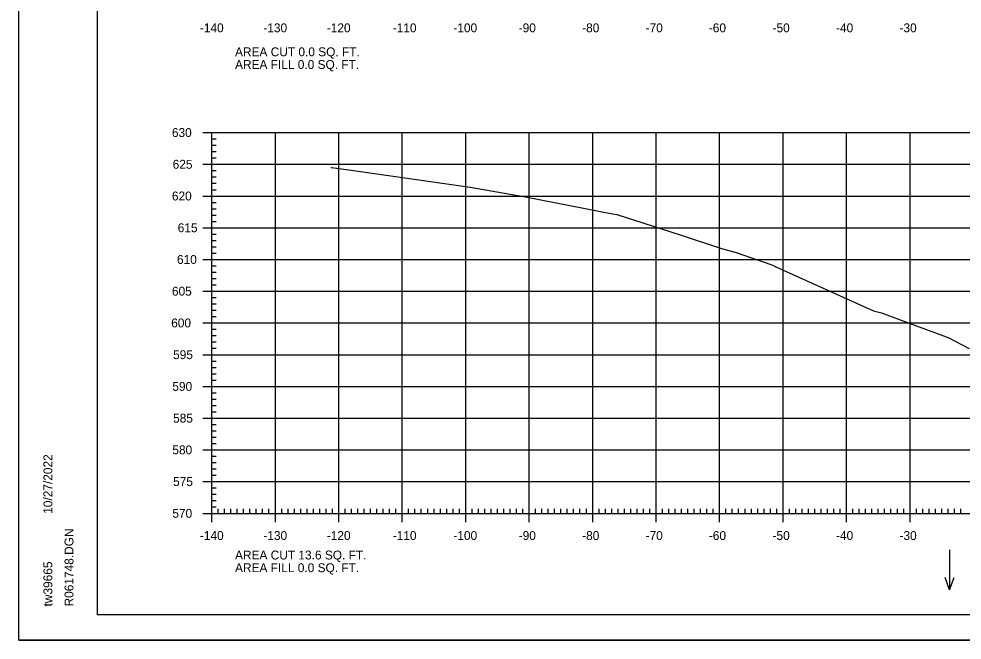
# Model space of a CAD drawing. Extents: x 961436 to 1372525, y 380079 to 2027791.
# Drawn here: x 1371024.5 to 1371173.1, y 380749.1 to 380847 of the extents above; entities that cross this region are included whole.
import ezdxf

# ---------------------------------------------------------------- set-up
doc = ezdxf.new("R2010")
doc.units = 0
for name, color, linetype in [('R_Axis', 7, 'Continuous'), ('R_Axis Annot', 7, 'Continuous'), ('R_Border', 7, 'Continuous'), ('R_Exist Surface', 7, 'Continuous'), ('R_Grid', 7, 'Continuous'), ('R_No Plot', 7, 'Continuous'), ('R_Water Annot', 7, 'Continuous')]:
    doc.layers.add(name, color=color, linetype=linetype)

msp = doc.modelspace()

# ---------------------------------------------------------------- linework, layer by layer
at = {"layer": 'R_Axis'}
for p, q in [((1371053.48, 380829.07), (1371056.28, 380829.07)), ((1371054.88, 380769.07), (1371054.88, 380829.07)), ((1371054.88, 380828.07), (1371055.58, 380828.07)), ((1371054.88, 380827.07), (1371055.58, 380827.07)), ((1371054.88, 380826.07), (1371055.58, 380826.07)), ((1371054.88, 380825.07), (1371055.58, 380825.07)), ((1371053.48, 380824.07), (1371056.28, 380824.07)), ((1371054.88, 380823.07), (1371055.58, 380823.07)), ((1371054.88, 380822.07), (1371055.58, 380822.07)), ((1371054.88, 380821.07), (1371055.58, 380821.07)), ((1371054.88, 380820.07), (1371055.58, 380820.07)), ((1371053.48, 380819.07), (1371056.28, 380819.07)), ((1371054.88, 380818.07), (1371055.58, 380818.07)), ((1371054.88, 380817.07), (1371055.58, 380817.07)), ((1371054.88, 380816.07), (1371055.58, 380816.07)), ((1371053.48, 380814.07), (1371056.28, 380814.07)), ((1371054.88, 380815.07), (1371055.58, 380815.07)), ((1371054.88, 380813.07), (1371055.58, 380813.07)), ((1371054.88, 380812.07), (1371055.58, 380812.07)), ((1371054.88, 380811.07), (1371055.58, 380811.07)), ((1371054.88, 380810.07), (1371055.58, 380810.07)), ((1371053.48, 380809.07), (1371056.28, 380809.07)), ((1371054.88, 380808.07), (1371055.58, 380808.07)), ((1371054.88, 380807.07), (1371055.58, 380807.07)), ((1371054.88, 380806.07), (1371055.58, 380806.07)), ((1371054.88, 380805.07), (1371055.58, 380805.07)), ((1371053.48, 380804.07), (1371056.28, 380804.07)), ((1371054.88, 380803.07), (1371055.58, 380803.07)), ((1371054.88, 380802.07), (1371055.58, 380802.07)), ((1371054.88, 380801.07), (1371055.58, 380801.07)), ((1371053.48, 380799.07), (1371056.28, 380799.07)), ((1371054.88, 380800.07), (1371055.58, 380800.07)), ((1371054.88, 380798.07), (1371055.58, 380798.07)), ((1371054.88, 380797.07), (1371055.58, 380797.07)), ((1371054.88, 380796.07), (1371055.58, 380796.07)), ((1371054.88, 380795.07), (1371055.58, 380795.07)), ((1371053.48, 380794.07), (1371056.28, 380794.07)), ((1371054.88, 380793.07), (1371055.58, 380793.07)), ((1371054.88, 380792.07), (1371055.58, 380792.07)), ((1371054.88, 380791.07), (1371055.58, 380791.07)), ((1371054.88, 380790.07), (1371055.58, 380790.07)), ((1371053.48, 380789.07), (1371056.28, 380789.07)), ((1371054.88, 380788.07), (1371055.58, 380788.07)), ((1371054.88, 380787.07), (1371055.58, 380787.07)), ((1371054.88, 380786.07), (1371055.58, 380786.07)), ((1371054.88, 380785.07), (1371055.58, 380785.07)), ((1371053.48, 380784.07), (1371056.28, 380784.07)), ((1371054.88, 380783.07), (1371055.58, 380783.07)), ((1371054.88, 380782.07), (1371055.58, 380782.07)), ((1371054.88, 380781.07), (1371055.58, 380781.07)), ((1371054.88, 380780.07), (1371055.58, 380780.07)), ((1371053.48, 380779.07), (1371056.28, 380779.07)), ((1371054.88, 380778.07), (1371055.58, 380778.07)), ((1371054.88, 380777.07), (1371055.58, 380777.07)), ((1371054.88, 380776.07), (1371055.58, 380776.07)), ((1371053.48, 380774.07), (1371056.28, 380774.07)), ((1371054.88, 380775.07), (1371055.58, 380775.07)), ((1371054.88, 380773.07), (1371055.58, 380773.07)), ((1371054.88, 380772.07), (1371055.58, 380772.07)), ((1371054.88, 380771.07), (1371055.58, 380771.07)), ((1371054.88, 380767.67), (1371054.88, 380770.47)), ((1371054.88, 380770.07), (1371055.58, 380770.07)), ((1371055.88, 380769.07), (1371055.88, 380769.77)), ((1371056.88, 380769.07), (1371056.88, 380769.77)), ((1371057.88, 380769.07), (1371057.88, 380769.77)), ((1371058.88, 380769.07), (1371058.88, 380769.77)), ((1371059.88, 380769.07), (1371059.88, 380769.77)), ((1371060.88, 380769.07), (1371060.88, 380769.77)), ((1371061.88, 380769.07), (1371061.88, 380769.77)), ((1371062.88, 380769.07), (1371062.88, 380769.77)), ((1371063.88, 380769.07), (1371063.88, 380769.77)), ((1371064.88, 380767.67), (1371064.88, 380770.47)), ((1371065.88, 380769.07), (1371065.88, 380769.77)), ((1371066.88, 380769.07), (1371066.88, 380769.77)), ((1371067.88, 380769.07), (1371067.88, 380769.77)), ((1371068.88, 380769.07), (1371068.88, 380769.77)), ((1371069.88, 380769.07), (1371069.88, 380769.77)), ((1371070.88, 380769.07), (1371070.88, 380769.77)), ((1371071.88, 380769.07), (1371071.88, 380769.77)), ((1371072.88, 380769.07), (1371072.88, 380769.77)), ((1371073.88, 380769.07), (1371073.88, 380769.77)), ((1371074.88, 380767.67), (1371074.88, 380770.47)), ((1371075.88, 380769.07), (1371075.88, 380769.77)), ((1371076.88, 380769.07), (1371076.88, 380769.77)), ((1371077.88, 380769.07), (1371077.88, 380769.77)), ((1371078.88, 380769.07), (1371078.88, 380769.77)), ((1371079.88, 380769.07), (1371079.88, 380769.77)), ((1371080.88, 380769.07), (1371080.88, 380769.77)), ((1371081.88, 380769.07), (1371081.88, 380769.77)), ((1371082.88, 380769.07), (1371082.88, 380769.77)), ((1371083.88, 380769.07), (1371083.88, 380769.77)), ((1371084.88, 380767.67), (1371084.88, 380770.47)), ((1371085.88, 380769.07), (1371085.88, 380769.77)), ((1371086.88, 380769.07), (1371086.88, 380769.77)), ((1371087.88, 380769.07), (1371087.88, 380769.77)), ((1371088.88, 380769.07), (1371088.88, 380769.77)), ((1371089.88, 380769.07), (1371089.88, 380769.77)), ((1371090.88, 380769.07), (1371090.88, 380769.77)), ((1371091.88, 380769.07), (1371091.88, 380769.77)), ((1371092.88, 380769.07), (1371092.88, 380769.77)), ((1371093.88, 380769.07), (1371093.88, 380769.77)), ((1371094.88, 380767.67), (1371094.88, 380770.47)), ((1371095.88, 380769.07), (1371095.88, 380769.77)), ((1371096.88, 380769.07), (1371096.88, 380769.77)), ((1371097.88, 380769.07), (1371097.88, 380769.77)), ((1371098.88, 380769.07), (1371098.88, 380769.77)), ((1371099.88, 380769.07), (1371099.88, 380769.77)), ((1371100.88, 380769.07), (1371100.88, 380769.77)), ((1371101.88, 380769.07), (1371101.88, 380769.77)), ((1371102.88, 380769.07), (1371102.88, 380769.77)), ((1371103.88, 380769.07), (1371103.88, 380769.77)), ((1371104.88, 380767.67), (1371104.88, 380770.47)), ((1371105.88, 380769.07), (1371105.88, 380769.77)), ((1371106.88, 380769.07), (1371106.88, 380769.77)), ((1371107.88, 380769.07), (1371107.88, 380769.77)), ((1371108.88, 380769.07), (1371108.88, 380769.77)), ((1371109.88, 380769.07), (1371109.88, 380769.77)), ((1371110.88, 380769.07), (1371110.88, 380769.77)), ((1371111.88, 380769.07), (1371111.88, 380769.77)), ((1371112.88, 380769.07), (1371112.88, 380769.77)), ((1371113.88, 380769.07), (1371113.88, 380769.77)), ((1371114.88, 380767.67), (1371114.88, 380770.47)), ((1371115.88, 380769.07), (1371115.88, 380769.77)), ((1371116.88, 380769.07), (1371116.88, 380769.77)), ((1371117.88, 380769.07), (1371117.88, 380769.77)), ((1371118.88, 380769.07), (1371118.88, 380769.77)), ((1371119.88, 380769.07), (1371119.88, 380769.77)), ((1371120.88, 380769.07), (1371120.88, 380769.77)), ((1371121.88, 380769.07), (1371121.88, 380769.77)), ((1371122.88, 380769.07), (1371122.88, 380769.77)), ((1371123.88, 380769.07), (1371123.88, 380769.77)), ((1371124.88, 380767.67), (1371124.88, 380770.47)), ((1371125.88, 380769.07), (1371125.88, 380769.77)), ((1371126.88, 380769.07), (1371126.88, 380769.77)), ((1371127.88, 380769.07), (1371127.88, 380769.77)), ((1371128.88, 380769.07), (1371128.88, 380769.77)), ((1371129.88, 380769.07), (1371129.88, 380769.77)), ((1371130.88, 380769.07), (1371130.88, 380769.77)), ((1371131.88, 380769.07), (1371131.88, 380769.77)), ((1371132.88, 380769.07), (1371132.88, 380769.77)), ((1371133.88, 380769.07), (1371133.88, 380769.77)), ((1371134.88, 380767.67), (1371134.88, 380770.47)), ((1371135.88, 380769.07), (1371135.88, 380769.77)), ((1371136.88, 380769.07), (1371136.88, 380769.77)), ((1371137.88, 380769.07), (1371137.88, 380769.77)), ((1371138.88, 380769.07), (1371138.88, 380769.77)), ((1371139.88, 380769.07), (1371139.88, 380769.77)), ((1371140.88, 380769.07), (1371140.88, 380769.77)), ((1371141.88, 380769.07), (1371141.88, 380769.77)), ((1371142.88, 380769.07), (1371142.88, 380769.77)), ((1371143.88, 380769.07), (1371143.88, 380769.77)), ((1371144.88, 380767.67), (1371144.88, 380770.47)), ((1371145.88, 380769.07), (1371145.88, 380769.77)), ((1371146.88, 380769.07), (1371146.88, 380769.77)), ((1371147.88, 380769.07), (1371147.88, 380769.77)), ((1371148.88, 380769.07), (1371148.88, 380769.77)), ((1371149.88, 380769.07), (1371149.88, 380769.77)), ((1371150.88, 380769.07), (1371150.88, 380769.77)), ((1371151.88, 380769.07), (1371151.88, 380769.77)), ((1371152.88, 380769.07), (1371152.88, 380769.77)), ((1371153.88, 380769.07), (1371153.88, 380769.77)), ((1371154.88, 380767.67), (1371154.88, 380770.47)), ((1371155.88, 380769.07), (1371155.88, 380769.77)), ((1371156.88, 380769.07), (1371156.88, 380769.77)), ((1371157.88, 380769.07), (1371157.88, 380769.77)), ((1371158.88, 380769.07), (1371158.88, 380769.77)), ((1371159.88, 380769.07), (1371159.88, 380769.77)), ((1371160.88, 380769.07), (1371160.88, 380769.77)), ((1371161.88, 380769.07), (1371161.88, 380769.77)), ((1371162.88, 380769.07), (1371162.88, 380769.77)), ((1371163.88, 380769.07), (1371163.88, 380769.77)), ((1371164.88, 380767.67), (1371164.88, 380770.47)), ((1371165.88, 380769.07), (1371165.88, 380769.77)), ((1371166.88, 380769.07), (1371166.88, 380769.77)), ((1371167.88, 380769.07), (1371167.88, 380769.77)), ((1371168.88, 380769.07), (1371168.88, 380769.77)), ((1371169.88, 380769.07), (1371169.88, 380769.77)), ((1371170.88, 380769.07), (1371170.88, 380769.77)), ((1371171.88, 380769.07), (1371171.88, 380769.77)), ((1371172.88, 380769.07), (1371172.88, 380769.77)), ((1371053.48, 380769.07), (1371056.28, 380769.07)), ((1371054.88, 380769.07), (1371334.88, 380769.07))]:
    msp.add_line(p, q, dxfattribs=at)
at = {"layer": 'R_Border'}
for p, q in [((1371036.88, 380753.07), (1371036.88, 380958.53)), ((1371036.88, 380753.07), (1371036.88, 380753.07)), ((1371353.06, 380753.07), (1371036.88, 380753.07))]:
    msp.add_line(p, q, dxfattribs=at)
at = {"layer": 'R_Exist Surface'}
msp.add_lwpolyline([(1371073.69, 380823.52), (1371073.79, 380823.55), (1371077.19, 380823.1), (1371095.56, 380820.44), (1371104.31, 380818.96), (1371118, 380816.28), (1371118.66, 380816.17), (1371128.65, 380812.93), (1371135.15, 380810.79), (1371137.51, 380810.17), (1371143.13, 380808.22), (1371143.57, 380807.99), (1371143.74, 380807.92), (1371159.12, 380800.99), (1371160.37, 380800.66), (1371161.67, 380800.21), (1371170.59, 380796.88), (1371170.9, 380796.75), (1371174.2, 380795.06)], dxfattribs=at)
at = {"layer": 'R_Grid'}
for p, q in [((1371054.88, 380829.07), (1371334.88, 380829.07)), ((1371054.88, 380769.07), (1371054.88, 380829.07)), ((1371064.88, 380769.07), (1371064.88, 380829.07)), ((1371074.88, 380769.07), (1371074.88, 380829.07)), ((1371084.88, 380769.07), (1371084.88, 380829.07)), ((1371094.88, 380769.07), (1371094.88, 380829.07)), ((1371104.88, 380769.07), (1371104.88, 380829.07)), ((1371114.88, 380769.07), (1371114.88, 380829.07)), ((1371124.88, 380769.07), (1371124.88, 380829.07)), ((1371134.88, 380769.07), (1371134.88, 380829.07)), ((1371144.88, 380769.07), (1371144.88, 380829.07)), ((1371154.88, 380769.07), (1371154.88, 380829.07)), ((1371164.88, 380769.07), (1371164.88, 380829.07)), ((1371054.88, 380824.07), (1371334.88, 380824.07)), ((1371054.88, 380819.07), (1371334.88, 380819.07)), ((1371054.88, 380814.07), (1371334.88, 380814.07)), ((1371054.88, 380809.07), (1371334.88, 380809.07)), ((1371054.88, 380804.07), (1371334.88, 380804.07)), ((1371054.88, 380799.07), (1371334.88, 380799.07)), ((1371054.88, 380794.07), (1371334.88, 380794.07)), ((1371054.88, 380789.07), (1371334.88, 380789.07)), ((1371054.88, 380784.07), (1371334.88, 380784.07)), ((1371054.88, 380779.07), (1371334.88, 380779.07)), ((1371054.88, 380774.07), (1371334.88, 380774.07)), ((1371054.88, 380769.07), (1371334.88, 380769.07))]:
    msp.add_line(p, q, dxfattribs=at)
at = {"layer": 'R_No Plot'}
msp.add_line((1371024.48, 380749.09), (1371357.81, 380749.09), dxfattribs=at)
for points in [[(1371024.47, 380962.43), (1371357.81, 380962.43), (1371357.81, 380749.09), (1371024.47, 380749.09)], [(1371270.8, 380958.53), (1371290.42, 380958.53), (1371290.42, 380948.65), (1371306.53, 380948.65), (1371329.73, 380948.65), (1371329.85, 380920.5), (1371353.06, 380920.5), (1371353.06, 380753.07), (1371036.88, 380753.07), (1371036.88, 380958.53)]]:
    msp.add_lwpolyline(points, close=True, dxfattribs=at)
at = {"layer": 'R_Water Annot'}
for p, q in [((1371171.12, 380763.32), (1371171.12, 380757.03)), ((1371171.12, 380757.03), (1371170.42, 380758.96)), ((1371171.12, 380757.03), (1371171.82, 380758.96))]:
    msp.add_line(p, q, dxfattribs=at)

# ---------------------------------------------------------------- texts
at = {"layer": 'R_Axis Annot'}
for s, p in [('-140', (1371052.99, 380844.87)), ('-130', (1371062.99, 380844.87)), ('-120', (1371072.99, 380844.87)), ('-110', (1371083.38, 380844.87)), ('-100', (1371092.93, 380844.87)), ('-90', (1371103.22, 380844.87)), ('-80', (1371113.22, 380844.87)), ('-70', (1371123.22, 380844.87)), ('-60', (1371133.18, 380844.87)), ('-50', (1371143.22, 380844.87)), ('-40', (1371153.22, 380844.87)), ('-30', (1371163.22, 380844.87)), ('AREA CUT 0.0 SQ. FT.', (1371058.53, 380841.09)), ('AREA FILL 0.0 SQ. FT.', (1371058.53, 380839.09)), ('630', (1371048.58, 380828.37)), ('625', (1371048.7, 380823.37)), ('620', (1371048.58, 380818.37)), ('615', (1371049.5, 380813.37)), ('610', (1371049.38, 380808.37)), ('605', (1371048.59, 380803.37)), ('600', (1371048.47, 380798.37)), ('595', (1371048.77, 380793.37)), ('590', (1371048.65, 380788.37)), ('585', (1371048.77, 380783.37)), ('580', (1371048.65, 380778.37)), ('575', (1371048.77, 380773.37)), ('570', (1371048.65, 380768.37)), ('-140', (1371052.99, 380764.87)), ('-130', (1371062.99, 380764.87)), ('-120', (1371072.99, 380764.87)), ('-110', (1371083.38, 380764.87)), ('-100', (1371092.93, 380764.87)), ('-90', (1371103.22, 380764.87)), ('-80', (1371113.22, 380764.87)), ('-70', (1371123.22, 380764.87)), ('-60', (1371133.18, 380764.87)), ('-50', (1371143.22, 380764.87)), ('-40', (1371153.22, 380764.87)), ('-30', (1371163.22, 380764.87)), ('AREA CUT 13.6 SQ. FT.', (1371058.53, 380761.8)), ('AREA FILL 0.0 SQ. FT.', (1371058.53, 380759.8))]:
    msp.add_text(s, height=1.4, dxfattribs=at).set_placement(p)
at = {"layer": 'R_Border'}
for s, p in [('10/27/2022', (1371029.74, 380769)), ('R061748.DGN', (1371033.07, 380754.4)), ('tw39665', (1371029.74, 380754.4))]:
    msp.add_text(s, height=1.4, rotation=90, dxfattribs=at).set_placement(p)

doc.saveas('drawing.dxf')
